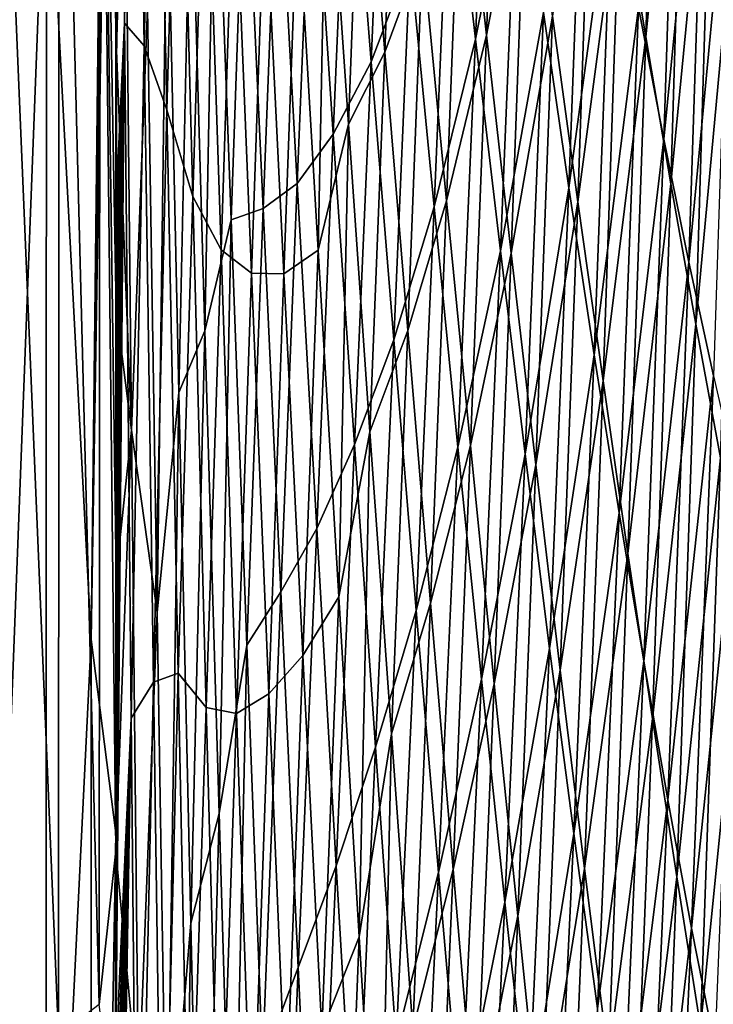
# Model space of a CAD drawing. Header units: metres. Extents: x -150 to 146, y -127 to 82.
# Tile 281 of 382: x 144.282 to 144.986, y -4.876 to -3.877. Entities that reach past the tile are written whole.
import ezdxf

# ---------------------------------------------------------------- set-up
doc = ezdxf.new("R2010")
doc.units = ezdxf.units.M
doc.layers.add('solid_ELLA_AP_WANNE_SW0001', color=7, linetype='CONTINUOUS')

msp = doc.modelspace()

# ---------------------------------------------------------------- linework, layer by layer
at = {"layer": 'solid_ELLA_AP_WANNE_SW0001'}
for points in [[(144.309189, -3.648458, 22.313354), (144.35466, -4.505676, 22.033285), (144.3741, -2.778529, 22.314871)], [(144.35466, -4.505676, 22.033285), (144.375076, -2.828725, 22.286909), (144.3741, -2.778529, 22.314871)], [(144.35466, -4.505676, 22.033285), (144.376282, -2.876045, 22.254101), (144.375076, -2.828725, 22.286909)], [(144.35466, -4.505676, 22.033285), (144.377884, -2.91894, 22.21343), (144.376282, -2.876045, 22.254101)], [(144.35466, -4.505676, 22.033285), (144.379425, -2.961399, 22.173845), (144.377884, -2.91894, 22.21343)], [(144.35466, -4.505676, 22.033285), (144.379654, -4.702425, 21.835169), (144.379425, -2.961399, 22.173845)], [(144.379654, -4.702425, 21.835169), (144.380432, -3.005982, 22.145023), (144.379425, -2.961399, 22.173845)], [(144.379654, -4.702425, 21.835169), (144.381134, -3.05292, 22.12281), (144.380432, -3.005982, 22.145023)], [(144.379654, -4.702425, 21.835169), (144.380325, -3.46871, 22.071159), (144.381134, -3.05292, 22.12281)], [(144.381363, -3.169884, 22.099068), (144.380188, -3.841625, 22.005842), (144.380219, -3.924134, 21.989023)], [(144.381363, -3.169884, 22.099068), (144.380219, -3.924134, 21.989023), (144.380234, -3.966455, 21.980259)], [(144.381363, -3.169884, 22.099068), (144.380234, -3.966455, 21.980259), (144.380249, -4.009488, 21.971256)], [(144.381363, -3.169884, 22.099068), (144.380249, -4.009488, 21.971256), (144.380264, -4.053292, 21.962149)], [(144.38826, -3.880671, 21.818373), (144.381363, -3.169884, 22.099068), (144.380264, -4.053292, 21.962149)], [(144.398575, -3.252558, 21.710976), (144.381363, -3.169884, 22.099068), (144.38826, -3.880671, 21.818373)], [(144.408157, -3.903805, 21.371004), (144.398575, -3.252558, 21.710976), (144.38826, -3.880671, 21.818373)], [(144.419388, -3.391386, 21.231028), (144.398575, -3.252558, 21.710976), (144.408157, -3.903805, 21.371004)], [(144.322037, -3.291622, -78.803589), (144.363739, -3.270529, -78.679604), (144.362732, -4.87609, -78.334106)], [(144.379517, -4.720098, -78.246262), (144.362732, -4.87609, -78.334106), (144.363739, -3.270529, -78.679604)], [(144.379745, -4.441045, -78.314087), (144.379517, -4.720098, -78.246262), (144.363739, -3.270529, -78.679604)], [(144.379944, -4.170661, -78.376305), (144.379745, -4.441045, -78.314087), (144.363739, -3.270529, -78.679604)], [(144.380142, -3.908496, -78.432961), (144.379944, -4.170661, -78.376305), (144.363739, -3.270529, -78.679604)], [(144.380356, -3.653604, -78.483803), (144.380142, -3.908496, -78.432961), (144.363739, -3.270529, -78.679604)], [(144.254379, -3.311716, -78.921844), (144.322037, -3.291622, -78.803589), (144.321274, -4.907602, -78.45594)], [(144.321274, -4.907602, -78.45594), (144.322037, -3.291622, -78.803589), (144.362732, -4.87609, -78.334106)], [(144.25386, -4.937653, -78.572205), (144.254379, -3.311716, -78.921844), (144.321274, -4.907602, -78.45594)], [(144.933258, -3.348743, 9.47492), (144.890976, -3.739051, 10.418033), (144.917007, -3.89461, 9.678756)], [(144.959564, -3.478016, 8.726991), (144.933258, -3.348743, 9.47492), (144.917007, -3.89461, 9.678756)], [(144.431091, -3.968633, 20.846054), (144.419388, -3.391386, 21.231028), (144.408157, -3.903805, 21.371004)], [(144.443665, -3.532178, 20.671137), (144.419388, -3.391386, 21.231028), (144.431091, -3.968633, 20.846054)], [(144.953415, -3.446367, -65.294395), (144.93541, -3.998451, -65.488281), (144.909637, -3.864802, -66.245094)], [(144.953415, -3.446367, -65.294395), (144.979431, -3.554253, -64.533279), (144.93541, -3.998451, -65.488281)], [(144.379654, -4.702425, 21.835169), (144.380249, -3.538327, 22.060686), (144.380325, -3.46871, 22.071159)], [(144.770264, -3.479909, 13.4766), (144.730026, -3.666227, 14.339514), (144.755417, -3.892871, 13.657111)], [(144.796509, -3.679528, 12.776142), (144.770264, -3.479909, 13.4766), (144.755417, -3.892871, 13.657111)], [(144.959564, -3.478016, 8.726991), (144.917007, -3.89461, 9.678756), (144.942688, -4.043731, 8.932412)], [(144.985504, -3.601411, 7.973271), (144.959564, -3.478016, 8.726991), (144.942688, -4.043731, 8.932412)], [(144.760895, -3.489572, -70.104034), (144.744446, -3.897, -70.294861), (144.71907, -3.674513, -70.989059)], [(144.760895, -3.489572, -70.104034), (144.787231, -3.68346, -69.391815), (144.744446, -3.897, -70.294861)], [(144.457535, -4.056465, 20.236231), (144.443665, -3.532178, 20.671137), (144.431091, -3.968633, 20.846054)], [(144.470444, -3.634294, 20.062279), (144.443665, -3.532178, 20.671137), (144.457535, -4.056465, 20.236231)], [(144.379654, -4.702425, 21.835169), (144.380188, -3.610356, 22.049145), (144.380249, -3.538327, 22.060686)], [(144.666138, -3.547411, 15.828402), (144.629074, -3.622377, 16.619078), (144.65239, -3.910103, 15.992766)], [(144.690659, -3.806746, 15.178277), (144.666138, -3.547411, 15.828402), (144.65239, -3.910103, 15.992766)], [(144.979431, -3.554253, -64.533279), (144.960785, -4.123107, -64.725975), (144.93541, -3.998451, -65.488281)], [(144.979431, -3.554253, -64.533279), (145.00499, -3.654026, -63.768188), (144.960785, -4.123107, -64.725975)], [(144.653885, -3.556393, -72.509766), (144.638504, -3.919738, -72.689583), (144.61554, -3.630228, -73.323311)], [(144.653885, -3.556393, -72.509766), (144.678207, -3.815317, -71.850372), (144.638504, -3.919738, -72.689583)], [(144.85701, -3.572115, -67.738998), (144.839218, -4.047719, -67.937508), (144.813354, -3.869702, -68.669434)], [(144.85701, -3.572115, -67.738998), (144.883499, -3.722552, -66.995598), (144.839218, -4.047719, -67.937508)], [(144.864639, -3.577445, 11.149858), (144.822525, -3.873637, 12.066268), (144.848297, -4.061806, 11.347376)], [(144.890976, -3.739051, 10.418033), (144.864639, -3.577445, 11.149858), (144.848297, -4.061806, 11.347376)], [(144.985504, -3.601411, 7.973271), (144.942688, -4.043731, 8.932412), (144.968018, -4.186097, 8.179498)], [(145.011032, -3.718684, 7.214281), (144.985504, -3.601411, 7.973271), (144.968018, -4.186097, 8.179498)], [(144.379654, -4.702425, 21.835169), (144.380142, -3.684868, 22.036261), (144.380188, -3.610356, 22.049145)], [(144.388229, -3.609577, -78.317215), (144.380142, -3.908496, -78.432961), (144.380356, -3.653604, -78.483803)], [(144.388229, -3.609577, -78.317215), (144.395386, -4.293481, -77.99231), (144.380142, -3.908496, -78.432961)], [(144.411789, -3.865473, -77.729607), (144.395386, -4.293481, -77.99231), (144.388229, -3.609577, -78.317215)], [(144.629074, -3.622377, 16.619078), (144.59343, -3.665414, 17.382225), (144.615433, -3.983053, 16.78219)], [(144.65239, -3.910103, 15.992766), (144.629074, -3.622377, 16.619078), (144.615433, -3.983053, 16.78219)], [(144.486298, -4.110554, 19.582611), (144.470444, -3.634294, 20.062279), (144.457535, -4.056465, 20.236231)], [(144.499435, -3.701361, 19.412567), (144.470444, -3.634294, 20.062279), (144.486298, -4.110554, 19.582611)], [(144.61554, -3.630228, -73.323311), (144.600143, -3.9931, -73.507103), (144.57869, -3.670937, -74.112282)], [(144.61554, -3.630228, -73.323311), (144.638504, -3.919738, -72.689583), (144.600143, -3.9931, -73.507103)], [(144.480392, -3.641744, -76.267822), (144.469955, -4.192801, -76.326172), (144.455536, -3.695166, -76.799629)], [(144.480392, -3.641744, -76.267822), (144.49649, -4.080306, -75.769112), (144.469955, -4.192801, -76.326172)], [(144.510803, -3.672444, -75.592194), (144.49649, -4.080306, -75.769112), (144.480392, -3.641744, -76.267822)], [(144.239059, -5.469441, 22.05323), (144.308472, -5.442305, 21.943602), (144.309189, -3.648458, 22.313354)], [(144.239548, -3.6666, 22.424685), (144.239059, -5.469441, 22.05323), (144.309189, -3.648458, 22.313354)], [(144.309189, -3.648458, 22.313354), (144.308472, -5.442305, 21.943602), (144.35466, -4.505676, 22.033285)], [(145.00499, -3.654026, -63.768188), (144.985718, -4.238505, -63.959019), (144.960785, -4.123107, -64.725975)], [(144.510803, -3.672444, -75.592194), (144.528824, -4.068632, -75.054131), (144.49649, -4.080306, -75.769112)], [(144.543793, -3.685873, -74.867332), (144.528824, -4.068632, -75.054131), (144.510803, -3.672444, -75.592194)], [(144.57869, -3.670937, -74.112282), (144.563599, -4.043266, -74.293945), (144.543793, -3.685873, -74.867332)], [(144.57869, -3.670937, -74.112282), (144.600143, -3.9931, -73.507103), (144.563599, -4.043266, -74.293945)], [(144.59343, -3.665414, 17.382225), (144.563644, -3.75333, 17.999865), (144.584702, -4.110825, 17.410809)], [(144.615433, -3.983053, 16.78219), (144.59343, -3.665414, 17.382225), (144.584702, -4.110825, 17.410809)], [(144.71907, -3.674513, -70.989059), (144.702423, -4.067043, -71.177513), (144.678207, -3.815317, -71.850372)], [(144.730026, -3.666227, 14.339514), (144.690659, -3.806746, 15.178277), (144.715027, -4.06079, 14.516356)], [(144.71907, -3.674513, -70.989059), (144.744446, -3.897, -70.294861), (144.702423, -4.067043, -71.177513)], [(144.755417, -3.892871, 13.657111), (144.730026, -3.666227, 14.339514), (144.715027, -4.06079, 14.516356)], [(144.379654, -4.702425, 21.835169), (144.380142, -3.761979, 22.021833), (144.380142, -3.684868, 22.036261)], [(144.787231, -3.68346, -69.391815), (144.769669, -4.111688, -69.589127), (144.744446, -3.897, -70.294861)], [(144.796509, -3.679528, 12.776142), (144.755417, -3.892871, 13.657111), (144.780624, -4.11383, 12.964147)], [(144.787231, -3.68346, -69.391815), (144.813354, -3.869702, -68.669434), (144.769669, -4.111688, -69.589127)], [(144.822525, -3.873637, 12.066268), (144.796509, -3.679528, 12.776142), (144.780624, -4.11383, 12.964147)], [(144.455536, -3.695166, -76.799629), (144.443527, -4.255412, -76.904366), (144.431473, -3.709336, -77.329369)], [(144.455536, -3.695166, -76.799629), (144.469955, -4.192801, -76.326172), (144.443527, -4.255412, -76.904366)], [(144.543793, -3.685873, -74.867332), (144.563599, -4.043266, -74.293945), (144.528824, -4.068632, -75.054131)], [(144.517151, -4.134202, 18.892691), (144.499435, -3.701361, 19.412567), (144.486298, -4.110554, 19.582611)], [(144.530609, -3.741402, 18.722412), (144.499435, -3.701361, 19.412567), (144.517151, -4.134202, 18.892691)], [(144.431473, -3.709336, -77.329369), (144.42157, -4.478557, -77.339859), (144.411789, -3.865473, -77.729607)], [(144.431473, -3.709336, -77.329369), (144.443527, -4.255412, -76.904366), (144.42157, -4.478557, -77.339859)], [(144.883499, -3.722552, -66.995598), (144.864807, -4.217048, -67.196838), (144.839218, -4.047719, -67.937508)], [(144.883499, -3.722552, -66.995598), (144.909637, -3.864802, -66.245094), (144.864807, -4.217048, -67.196838)], [(145.011032, -3.718684, 7.214281), (144.968018, -4.186097, 8.179498), (144.992966, -4.321435, 7.42058)], [(144.550049, -4.134779, 18.166246), (144.530609, -3.741402, 18.722412), (144.517151, -4.134202, 18.892691)], [(144.563644, -3.75333, 17.999865), (144.530609, -3.741402, 18.722412), (144.550049, -4.134779, 18.166246)], [(144.890976, -3.739051, 10.418033), (144.848297, -4.061806, 11.347376), (144.87381, -4.243602, 10.619864)], [(144.917007, -3.89461, 9.678756), (144.890976, -3.739051, 10.418033), (144.87381, -4.243602, 10.619864)], [(144.584702, -4.110825, 17.410809), (144.563644, -3.75333, 17.999865), (144.550049, -4.134779, 18.166246)], [(144.379654, -4.702425, 21.835169), (144.380188, -3.841625, 22.005842), (144.380142, -3.761979, 22.021833)], [(144.690659, -3.806746, 15.178277), (144.65239, -3.910103, 15.992766), (144.675598, -4.192477, 15.353685)], [(144.715027, -4.06079, 14.516356), (144.690659, -3.806746, 15.178277), (144.675598, -4.192477, 15.353685)], [(144.678207, -3.815317, -71.850372), (144.661377, -4.202031, -72.041138), (144.638504, -3.919738, -72.689583)], [(144.678207, -3.815317, -71.850372), (144.702423, -4.067043, -71.177513), (144.661377, -4.202031, -72.041138)], [(144.379654, -4.702425, 21.835169), (144.380219, -3.924134, 21.989023), (144.380188, -3.841625, 22.005842)], [(144.909637, -3.864802, -66.245094), (144.890076, -4.377237, -66.448273), (144.864807, -4.217048, -67.196838)], [(144.909637, -3.864802, -66.245094), (144.93541, -3.998451, -65.488281), (144.890076, -4.377237, -66.448273)], [(144.411789, -3.865473, -77.729607), (144.42157, -4.478557, -77.339859), (144.395386, -4.293481, -77.99231)], [(144.813354, -3.869702, -68.669434), (144.794678, -4.317922, -68.872398), (144.769669, -4.111688, -69.589127)], [(144.822525, -3.873637, 12.066268), (144.780624, -4.11383, 12.964147), (144.805634, -4.32864, 12.261006)], [(144.813354, -3.869702, -68.669434), (144.839218, -4.047719, -67.937508), (144.794678, -4.317922, -68.872398)], [(144.848297, -4.061806, 11.347376), (144.822525, -3.873637, 12.066268), (144.805634, -4.32864, 12.261006)], [(144.38826, -3.880671, 21.818373), (144.379623, -4.873712, 21.795109), (144.379623, -4.932838, 21.781082)], [(144.395081, -4.585497, 21.509785), (144.38826, -3.880671, 21.818373), (144.379623, -4.932838, 21.781082)], [(144.38826, -3.880671, 21.818373), (144.379639, -4.815607, 21.808811), (144.379623, -4.873712, 21.795109)], [(144.38826, -3.880671, 21.818373), (144.379639, -4.758537, 21.822212), (144.379639, -4.815607, 21.808811)], [(144.38826, -3.880671, 21.818373), (144.379654, -4.702425, 21.835169), (144.379639, -4.758537, 21.822212)], [(144.38826, -3.880671, 21.818373), (144.379669, -4.647204, 21.847538), (144.379654, -4.702425, 21.835169)], [(144.38826, -3.880671, 21.818373), (144.3797, -4.592813, 21.859182), (144.379669, -4.647204, 21.847538)], [(144.38826, -3.880671, 21.818373), (144.379761, -4.539296, 21.870022), (144.3797, -4.592813, 21.859182)], [(144.38826, -3.880671, 21.818373), (144.379822, -4.486688, 21.880217), (144.379761, -4.539296, 21.870022)], [(144.38826, -3.880671, 21.818373), (144.379898, -4.434988, 21.889971), (144.379822, -4.486688, 21.880217)], [(144.38826, -3.880671, 21.818373), (144.379974, -4.384188, 21.899477), (144.379898, -4.434988, 21.889971)], [(144.38826, -3.880671, 21.818373), (144.380035, -4.334274, 21.90889), (144.379974, -4.384188, 21.899477)], [(144.38826, -3.880671, 21.818373), (144.380096, -4.285249, 21.917967), (144.380035, -4.334274, 21.90889)], [(144.38826, -3.880671, 21.818373), (144.380157, -4.237113, 21.926762), (144.380096, -4.285249, 21.917967)], [(144.38826, -3.880671, 21.818373), (144.380203, -4.189857, 21.935438), (144.380157, -4.237113, 21.926762)], [(144.38826, -3.880671, 21.818373), (144.380249, -4.143466, 21.94416), (144.380203, -4.189857, 21.935438)], [(144.38826, -3.880671, 21.818373), (144.380264, -4.097933, 21.95307), (144.380249, -4.143466, 21.94416)], [(144.38826, -3.880671, 21.818373), (144.380264, -4.053292, 21.962149), (144.380264, -4.097933, 21.95307)], [(144.408157, -3.903805, 21.371004), (144.38826, -3.880671, 21.818373), (144.395081, -4.585497, 21.509785)], [(144.755417, -3.892871, 13.657111), (144.715027, -4.06079, 14.516356), (144.739258, -4.309034, 13.842879)], [(144.780624, -4.11383, 12.964147), (144.755417, -3.892871, 13.657111), (144.739258, -4.309034, 13.842879)], [(144.917007, -3.89461, 9.678756), (144.87381, -4.243602, 10.619864), (144.899033, -4.418593, 9.884131)], [(144.942688, -4.043731, 8.932412), (144.917007, -3.89461, 9.678756), (144.899033, -4.418593, 9.884131)], [(144.417633, -4.549045, 21.005127), (144.408157, -3.903805, 21.371004), (144.395081, -4.585497, 21.509785)], [(144.431091, -3.968633, 20.846054), (144.408157, -3.903805, 21.371004), (144.417633, -4.549045, 21.005127)], [(144.744446, -3.897, -70.294861), (144.726517, -4.310888, -70.49176), (144.702423, -4.067043, -71.177513)], [(144.744446, -3.897, -70.294861), (144.769669, -4.111688, -69.589127), (144.726517, -4.310888, -70.49176)], [(144.395386, -4.293481, -77.99231), (144.379944, -4.170661, -78.376305), (144.380142, -3.908496, -78.432961)], [(144.65239, -3.910103, 15.992766), (144.615433, -3.983053, 16.78219), (144.637314, -4.295286, 16.168383)], [(144.675598, -4.192477, 15.353685), (144.65239, -3.910103, 15.992766), (144.637314, -4.295286, 16.168383)], [(144.379654, -4.702425, 21.835169), (144.380234, -3.966455, 21.980259), (144.380219, -3.924134, 21.989023)], [(144.638504, -3.919738, -72.689583), (144.621521, -4.308039, -72.88604), (144.600143, -3.9931, -73.507103)], [(144.638504, -3.919738, -72.689583), (144.661377, -4.202031, -72.041138), (144.621521, -4.308039, -72.88604)], [(144.379654, -4.702425, 21.835169), (144.380249, -4.009488, 21.971256), (144.380234, -3.966455, 21.980259)], [(144.442673, -4.540081, 20.438477), (144.431091, -3.968633, 20.846054), (144.417633, -4.549045, 21.005127)], [(144.457535, -4.056465, 20.236231), (144.431091, -3.968633, 20.846054), (144.442673, -4.540081, 20.438477)], [(144.615433, -3.983053, 16.78219), (144.584702, -4.110825, 17.410809), (144.605637, -4.462433, 16.806217)], [(144.637314, -4.295286, 16.168383), (144.615433, -3.983053, 16.78219), (144.605637, -4.462433, 16.806217)], [(144.600143, -3.9931, -73.507103), (144.583328, -4.39342, -73.70343), (144.563599, -4.043266, -74.293945)], [(144.600143, -3.9931, -73.507103), (144.621521, -4.308039, -72.88604), (144.583328, -4.39342, -73.70343)], [(144.93541, -3.998451, -65.488281), (144.914993, -4.527838, -65.69265), (144.890076, -4.377237, -66.448273)], [(144.93541, -3.998451, -65.488281), (144.960785, -4.123107, -64.725975), (144.914993, -4.527838, -65.69265)], [(144.379654, -4.702425, 21.835169), (144.380264, -4.053292, 21.962149), (144.380249, -4.009488, 21.971256)], [(144.563599, -4.043266, -74.293945), (144.546783, -4.45755, -74.497543), (144.528824, -4.068632, -75.054131)], [(144.563599, -4.043266, -74.293945), (144.583328, -4.39342, -73.70343), (144.546783, -4.45755, -74.497543)], [(144.942688, -4.043731, 8.932412), (144.899033, -4.418593, 9.884131), (144.92392, -4.586357, 9.140592)], [(144.968018, -4.186097, 8.179498), (144.942688, -4.043731, 8.932412), (144.92392, -4.586357, 9.140592)], [(144.380264, -4.053292, 21.962149), (144.379654, -4.702425, 21.835169), (144.380249, -4.143466, 21.94416)], [(144.380249, -4.143466, 21.94416), (144.380264, -4.097933, 21.95307), (144.380264, -4.053292, 21.962149)], [(144.839218, -4.047719, -67.937508), (144.819458, -4.515092, -68.145325), (144.794678, -4.317922, -68.872398)], [(144.839218, -4.047719, -67.937508), (144.864807, -4.217048, -67.196838), (144.819458, -4.515092, -68.145325)], [(144.471283, -4.574839, 19.780527), (144.457535, -4.056465, 20.236231), (144.442673, -4.540081, 20.438477)], [(144.486298, -4.110554, 19.582611), (144.457535, -4.056465, 20.236231), (144.471283, -4.574839, 19.780527)], [(144.715027, -4.06079, 14.516356), (144.675598, -4.192477, 15.353685), (144.698654, -4.468969, 14.702087)], [(144.739258, -4.309034, 13.842879), (144.715027, -4.06079, 14.516356), (144.698654, -4.468969, 14.702087)], [(144.848297, -4.061806, 11.347376), (144.805634, -4.32864, 12.261006), (144.830414, -4.53684, 11.54811)], [(144.87381, -4.243602, 10.619864), (144.848297, -4.061806, 11.347376), (144.830414, -4.53684, 11.54811)], [(144.528824, -4.068632, -75.054131), (144.512527, -4.511553, -75.250351), (144.49649, -4.080306, -75.769112)], [(144.528824, -4.068632, -75.054131), (144.546783, -4.45755, -74.497543), (144.512527, -4.511553, -75.250351)], [(144.702423, -4.067043, -71.177513), (144.684143, -4.476388, -71.378448), (144.661377, -4.202031, -72.041138)], [(144.702423, -4.067043, -71.177513), (144.726517, -4.310888, -70.49176), (144.684143, -4.476388, -71.378448)], [(144.49649, -4.080306, -75.769112), (144.484299, -4.682431, -75.829872), (144.469955, -4.192801, -76.326172)], [(144.49649, -4.080306, -75.769112), (144.512527, -4.511553, -75.250351), (144.484299, -4.682431, -75.829872)], [(144.502045, -4.580845, 19.083719), (144.486298, -4.110554, 19.582611), (144.471283, -4.574839, 19.780527)], [(144.517151, -4.134202, 18.892691), (144.486298, -4.110554, 19.582611), (144.502045, -4.580845, 19.083719)], [(144.584702, -4.110825, 17.410809), (144.550049, -4.134779, 18.166246), (144.569382, -4.522214, 17.59339)], [(144.605637, -4.462433, 16.806217), (144.584702, -4.110825, 17.410809), (144.569382, -4.522214, 17.59339)], [(144.769669, -4.111688, -69.589127), (144.750443, -4.546164, -69.793678), (144.726517, -4.310888, -70.49176)], [(144.780624, -4.11383, 12.964147), (144.739258, -4.309034, 13.842879), (144.763306, -4.550977, 13.158122)], [(144.769669, -4.111688, -69.589127), (144.794678, -4.317922, -68.872398), (144.750443, -4.546164, -69.793678)], [(144.805634, -4.32864, 12.261006), (144.780624, -4.11383, 12.964147), (144.763306, -4.550977, 13.158122)], [(144.960785, -4.123107, -64.725975), (144.939514, -4.668427, -64.930824), (144.914993, -4.527838, -65.69265)], [(144.960785, -4.123107, -64.725975), (144.985718, -4.238505, -63.959019), (144.939514, -4.668427, -64.930824)], [(144.53476, -4.561067, 18.35494), (144.517151, -4.134202, 18.892691), (144.502045, -4.580845, 19.083719)], [(144.550049, -4.134779, 18.166246), (144.517151, -4.134202, 18.892691), (144.53476, -4.561067, 18.35494)], [(144.379654, -4.702425, 21.835169), (144.380203, -4.189857, 21.935438), (144.380249, -4.143466, 21.94416)], [(144.569382, -4.522214, 17.59339), (144.550049, -4.134779, 18.166246), (144.53476, -4.561067, 18.35494)], [(144.395386, -4.293481, -77.99231), (144.379745, -4.441045, -78.314087), (144.379944, -4.170661, -78.376305)], [(144.379654, -4.702425, 21.835169), (144.380157, -4.237113, 21.926762), (144.380203, -4.189857, 21.935438)], [(144.469955, -4.192801, -76.326172), (144.45549, -4.793463, -76.455017), (144.443527, -4.255412, -76.904366)], [(144.469955, -4.192801, -76.326172), (144.484299, -4.682431, -75.829872), (144.45549, -4.793463, -76.455017)], [(144.675598, -4.192477, 15.353685), (144.637314, -4.295286, 16.168383), (144.659088, -4.601563, 15.541073)], [(144.698654, -4.468969, 14.702087), (144.675598, -4.192477, 15.353685), (144.659088, -4.601563, 15.541073)], [(144.968018, -4.186097, 8.179498), (144.92392, -4.586357, 9.140592), (144.948471, -4.746553, 8.389783)], [(144.992966, -4.321435, 7.42058), (144.968018, -4.186097, 8.179498), (144.948471, -4.746553, 8.389783)], [(144.661377, -4.202031, -72.041138), (144.642807, -4.615001, -72.249443), (144.621521, -4.308039, -72.88604)], [(144.661377, -4.202031, -72.041138), (144.684143, -4.476388, -71.378448), (144.642807, -4.615001, -72.249443)], [(144.864807, -4.217048, -67.196838), (144.843964, -4.702705, -67.408737), (144.819458, -4.515092, -68.145325)], [(144.864807, -4.217048, -67.196838), (144.890076, -4.377237, -66.448273), (144.843964, -4.702705, -67.408737)], [(144.379654, -4.702425, 21.835169), (144.380096, -4.285249, 21.917967), (144.380157, -4.237113, 21.926762)], [(144.87381, -4.243602, 10.619864), (144.830414, -4.53684, 11.54811), (144.854935, -4.737971, 10.825879)], [(144.899033, -4.418593, 9.884131), (144.87381, -4.243602, 10.619864), (144.854935, -4.737971, 10.825879)], [(144.985718, -4.238505, -63.959019), (144.963623, -4.798711, -64.163704), (144.939514, -4.668427, -64.930824)], [(144.985718, -4.238505, -63.959019), (145.010193, -4.344435, -63.188305), (144.963623, -4.798711, -64.163704)], [(144.443527, -4.255412, -76.904366), (144.431244, -5.082864, -76.922684), (144.42157, -4.478557, -77.339859)], [(144.443527, -4.255412, -76.904366), (144.45549, -4.793463, -76.455017), (144.431244, -5.082864, -76.922684)], [(144.395386, -4.293481, -77.99231), (144.379517, -4.720098, -78.246262), (144.379745, -4.441045, -78.314087)], [(144.395386, -4.293481, -77.99231), (144.402481, -4.968948, -77.637039), (144.379517, -4.720098, -78.246262)], [(144.379654, -4.702425, 21.835169), (144.380035, -4.334274, 21.90889), (144.380096, -4.285249, 21.917967)], [(144.42157, -4.478557, -77.339859), (144.402481, -4.968948, -77.637039), (144.395386, -4.293481, -77.99231)], [(144.637314, -4.295286, 16.168383), (144.605637, -4.462433, 16.806217), (144.626465, -4.80754, 16.186405)], [(144.659088, -4.601563, 15.541073), (144.637314, -4.295286, 16.168383), (144.626465, -4.80754, 16.186405)], [(144.621521, -4.308039, -72.88604), (144.602966, -4.735554, -73.096138), (144.583328, -4.39342, -73.70343)], [(144.621521, -4.308039, -72.88604), (144.642807, -4.615001, -72.249443), (144.602966, -4.735554, -73.096138)], [(144.726517, -4.310888, -70.49176), (144.706787, -4.742099, -70.702095), (144.684143, -4.476388, -71.378448)], [(144.739258, -4.309034, 13.842879), (144.698654, -4.468969, 14.702087), (144.721573, -4.73905, 14.03823)], [(144.726517, -4.310888, -70.49176), (144.750443, -4.546164, -69.793678), (144.706787, -4.742099, -70.702095)], [(144.763306, -4.550977, 13.158122), (144.739258, -4.309034, 13.842879), (144.721573, -4.73905, 14.03823)], [(144.794678, -4.317922, -68.872398), (144.77417, -4.772187, -69.083847), (144.750443, -4.546164, -69.793678)], [(144.794678, -4.317922, -68.872398), (144.819458, -4.515092, -68.145325), (144.77417, -4.772187, -69.083847)], [(144.992966, -4.321435, 7.42058), (144.948471, -4.746553, 8.389783), (144.972656, -4.898882, 7.632309)], [(145.017502, -4.449473, 6.656228), (144.992966, -4.321435, 7.42058), (144.972656, -4.898882, 7.632309)], [(144.379654, -4.702425, 21.835169), (144.379974, -4.384188, 21.899477), (144.380035, -4.334274, 21.90889)], [(144.805634, -4.32864, 12.261006), (144.763306, -4.550977, 13.158122), (144.787155, -4.786131, 12.462496)], [(144.830414, -4.53684, 11.54811), (144.805634, -4.32864, 12.261006), (144.787155, -4.786131, 12.462496)], [(145.010193, -4.344435, -63.188305), (144.987289, -4.918455, -63.392208), (144.963623, -4.798711, -64.163704)], [(144.379654, -4.702425, 21.835169), (144.379898, -4.434988, 21.889971), (144.379974, -4.384188, 21.899477)], [(144.890076, -4.377237, -66.448273), (144.868164, -4.88028, -66.663513), (144.843964, -4.702705, -67.408737)], [(144.890076, -4.377237, -66.448273), (144.914993, -4.527838, -65.69265), (144.868164, -4.88028, -66.663513)], [(144.583328, -4.39342, -73.70343), (144.564636, -4.838388, -73.922806), (144.546783, -4.45755, -74.497543)], [(144.583328, -4.39342, -73.70343), (144.602966, -4.735554, -73.096138), (144.564636, -4.838388, -73.922806)], [(144.899033, -4.418593, 9.884131), (144.854935, -4.737971, 10.825879), (144.879181, -4.931574, 10.094734)], [(144.92392, -4.586357, 9.140592), (144.899033, -4.418593, 9.884131), (144.879181, -4.931574, 10.094734)], [(144.379654, -4.702425, 21.835169), (144.379822, -4.486688, 21.880217), (144.379898, -4.434988, 21.889971)], [(145.017502, -4.449473, 6.656228), (144.972656, -4.898882, 7.632309), (144.99646, -5.043046, 6.868776)], [(144.546783, -4.45755, -74.497543), (144.528458, -4.934641, -74.711945), (144.512527, -4.511553, -75.250351)], [(144.546783, -4.45755, -74.497543), (144.564636, -4.838388, -73.922806), (144.528458, -4.934641, -74.711945)], [(144.605637, -4.462433, 16.806217), (144.569382, -4.522214, 17.59339), (144.588608, -4.903065, 17.004114)], [(144.626465, -4.80754, 16.186405), (144.605637, -4.462433, 16.806217), (144.588608, -4.903065, 17.004114)], [(144.698654, -4.468969, 14.702087), (144.659088, -4.601563, 15.541073), (144.68071, -4.901333, 14.900533)], [(144.721573, -4.73905, 14.03823), (144.698654, -4.468969, 14.702087), (144.68071, -4.901333, 14.900533)], [(144.42157, -4.478557, -77.339859), (144.431244, -5.082864, -76.922684), (144.402481, -4.968948, -77.637039)], [(144.684143, -4.476388, -71.378448), (144.663971, -4.913243, -71.597786), (144.642807, -4.615001, -72.249443)], [(144.684143, -4.476388, -71.378448), (144.706787, -4.742099, -70.702095), (144.663971, -4.913243, -71.597786)], [(144.379654, -4.702425, 21.835169), (144.379761, -4.539296, 21.870022), (144.379822, -4.486688, 21.880217)], [(144.308472, -5.442305, 21.943602), (144.353806, -6.22647, 21.608894), (144.35466, -4.505676, 22.033285)], [(144.35466, -4.505676, 22.033285), (144.353806, -6.22647, 21.608894), (144.379654, -4.702425, 21.835169)], [(144.512527, -4.511553, -75.250351), (144.498535, -5.163068, -75.311111), (144.484299, -4.682431, -75.829872)], [(144.512527, -4.511553, -75.250351), (144.528458, -4.934641, -74.711945), (144.498535, -5.163068, -75.311111)], [(144.569382, -4.522214, 17.59339), (144.53476, -4.561067, 18.35494), (144.552246, -4.981263, 17.799479)], [(144.588608, -4.903065, 17.004114), (144.569382, -4.522214, 17.59339), (144.552246, -4.981263, 17.799479)], [(144.819458, -4.515092, -68.145325), (144.797668, -4.988324, -68.36293), (144.77417, -4.772187, -69.083847)], [(144.819458, -4.515092, -68.145325), (144.843964, -4.702705, -67.408737), (144.797668, -4.988324, -68.36293)], [(144.914993, -4.527838, -65.69265), (144.892029, -5.04734, -65.910522), (144.868164, -4.88028, -66.663513)], [(144.914993, -4.527838, -65.69265), (144.939514, -4.668427, -64.930824), (144.892029, -5.04734, -65.910522)], [(144.379654, -4.702425, 21.835169), (144.3797, -4.592813, 21.859182), (144.379761, -4.539296, 21.870022)], [(144.442673, -4.540081, 20.438477), (144.417633, -4.549045, 21.005127), (144.427002, -5.187254, 20.613646)], [(144.454147, -5.104852, 20.008541), (144.442673, -4.540081, 20.438477), (144.427002, -5.187254, 20.613646)], [(144.471283, -4.574839, 19.780527), (144.442673, -4.540081, 20.438477), (144.454147, -5.104852, 20.008541)], [(144.830414, -4.53684, 11.54811), (144.787155, -4.786131, 12.462496), (144.810776, -5.014014, 11.756435)], [(144.854935, -4.737971, 10.825879), (144.830414, -4.53684, 11.54811), (144.810776, -5.014014, 11.756435)], [(144.417633, -4.549045, 21.005127), (144.395081, -4.585497, 21.509785), (144.401825, -5.283352, 21.173635)], [(144.427002, -5.187254, 20.613646), (144.417633, -4.549045, 21.005127), (144.401825, -5.283352, 21.173635)], [(144.750443, -4.546164, -69.793678), (144.729248, -4.998453, -70.01265), (144.706787, -4.742099, -70.702095)], [(144.763306, -4.550977, 13.158122), (144.721573, -4.73905, 14.03823), (144.744324, -5.002195, 13.362412)], [(144.750443, -4.546164, -69.793678), (144.77417, -4.772187, -69.083847), (144.729248, -4.998453, -70.01265)], [(144.787155, -4.786131, 12.462496), (144.763306, -4.550977, 13.158122), (144.744324, -5.002195, 13.362412)], [(144.53476, -4.561067, 18.35494), (144.502045, -4.580845, 19.083719), (144.517685, -5.044414, 18.565775)], [(144.552246, -4.981263, 17.799479), (144.53476, -4.561067, 18.35494), (144.517685, -5.044414, 18.565775)], [(144.484909, -5.086486, 19.304234), (144.471283, -4.574839, 19.780527), (144.454147, -5.104852, 20.008541)], [(144.502045, -4.580845, 19.083719), (144.471283, -4.574839, 19.780527), (144.484909, -5.086486, 19.304234)], [(144.517685, -5.044414, 18.565775), (144.502045, -4.580845, 19.083719), (144.484909, -5.086486, 19.304234)], [(144.401825, -5.283352, 21.173635), (144.395081, -4.585497, 21.509785), (144.37912, -5.541622, 21.635752)], [(144.395081, -4.585497, 21.509785), (144.379227, -5.445117, 21.659529), (144.37912, -5.541622, 21.635752)], [(144.395081, -4.585497, 21.509785), (144.379303, -5.37699, 21.675583), (144.379227, -5.445117, 21.659529)], [(144.395081, -4.585497, 21.509785), (144.379395, -5.310012, 21.691055), (144.379303, -5.37699, 21.675583)], [(144.395081, -4.585497, 21.509785), (144.379486, -5.24421, 21.706232), (144.379395, -5.310012, 21.691055)], [(144.395081, -4.585497, 21.509785), (144.379547, -5.179594, 21.721392), (144.379486, -5.24421, 21.706232)], [(144.395081, -4.585497, 21.509785), (144.379578, -5.116201, 21.736616), (144.379547, -5.179594, 21.721392)], [(144.395081, -4.585497, 21.509785), (144.379593, -5.054004, 21.75172), (144.379578, -5.116201, 21.736616)], [(144.395081, -4.585497, 21.509785), (144.379608, -4.99291, 21.766582), (144.379593, -5.054004, 21.75172)], [(144.395081, -4.585497, 21.509785), (144.379623, -4.932838, 21.781082), (144.379608, -4.99291, 21.766582)], [(144.379654, -4.702425, 21.835169), (144.379669, -4.647204, 21.847538), (144.3797, -4.592813, 21.859182)], [(144.92392, -4.586357, 9.140592), (144.879181, -4.931574, 10.094734), (144.903122, -5.1172, 9.355113)], [(144.948471, -4.746553, 8.389783), (144.92392, -4.586357, 9.140592), (144.903122, -5.1172, 9.355113)], [(144.659088, -4.601563, 15.541073), (144.626465, -4.80754, 16.186405), (144.647141, -5.14553, 15.551681)], [(144.68071, -4.901333, 14.900533), (144.659088, -4.601563, 15.541073), (144.647141, -5.14553, 15.551681)], [(144.642807, -4.615001, -72.249443), (144.622513, -5.068888, -72.472443), (144.602966, -4.735554, -73.096138)], [(144.642807, -4.615001, -72.249443), (144.663971, -4.913243, -71.597786), (144.622513, -5.068888, -72.472443)], [(144.939514, -4.668427, -64.930824), (144.915527, -5.203431, -65.150635), (144.892029, -5.04734, -65.910522)], [(144.939514, -4.668427, -64.930824), (144.963623, -4.798711, -64.163704), (144.915527, -5.203431, -65.150635)], [(144.484299, -4.682431, -75.829872), (144.467361, -5.322413, -75.981598), (144.45549, -4.793463, -76.455017)], [(144.484299, -4.682431, -75.829872), (144.498535, -5.163068, -75.311111), (144.467361, -5.322413, -75.981598)], [(144.353806, -6.22647, 21.608894), (144.376114, -6.382995, 21.437849), (144.379654, -4.702425, 21.835169)], [(144.376114, -6.382995, 21.437849), (144.379639, -4.758537, 21.822212), (144.379654, -4.702425, 21.835169)], [(144.843964, -4.702705, -67.408737), (144.820908, -5.194058, -67.631767), (144.797668, -4.988324, -68.36293)], [(144.843964, -4.702705, -67.408737), (144.868164, -4.88028, -66.663513), (144.820908, -5.194058, -67.631767)], [(144.379517, -4.720098, -78.246262), (144.379333, -5.006156, -78.171547), (144.362732, -4.87609, -78.334106)], [(144.402481, -4.968948, -77.637039), (144.379333, -5.006156, -78.171547), (144.379517, -4.720098, -78.246262)], [(144.602966, -4.735554, -73.096138), (144.582397, -5.210335, -73.330307), (144.564636, -4.838388, -73.922806)], [(144.602966, -4.735554, -73.096138), (144.622513, -5.068888, -72.472443), (144.582397, -5.210335, -73.330307)], [(144.706787, -4.742099, -70.702095), (144.684998, -5.202029, -70.931679), (144.663971, -4.913243, -71.597786)], [(144.721573, -4.73905, 14.03823), (144.68071, -4.901333, 14.900533), (144.702194, -5.194047, 14.247036)], [(144.706787, -4.742099, -70.702095), (144.729248, -4.998453, -70.01265), (144.684998, -5.202029, -70.931679)], [(144.744324, -5.002195, 13.362412), (144.721573, -4.73905, 14.03823), (144.702194, -5.194047, 14.247036)], [(144.854935, -4.737971, 10.825879), (144.810776, -5.014014, 11.756435), (144.834167, -5.234141, 11.04038)], [(144.879181, -4.931574, 10.094734), (144.854935, -4.737971, 10.825879), (144.834167, -5.234141, 11.04038)], [(144.948471, -4.746553, 8.389783), (144.903122, -5.1172, 9.355113), (144.926727, -5.294488, 8.607584)], [(144.972656, -4.898882, 7.632309), (144.948471, -4.746553, 8.389783), (144.926727, -5.294488, 8.607584)], [(144.376114, -6.382995, 21.437849), (144.379639, -4.815607, 21.808811), (144.379639, -4.758537, 21.822212)], [(144.77417, -4.772187, -69.083847), (144.751526, -5.244739, -69.310707), (144.729248, -4.998453, -70.01265)], [(144.77417, -4.772187, -69.083847), (144.797668, -4.988324, -68.36293), (144.751526, -5.244739, -69.310707)], [(144.45549, -4.793463, -76.455017), (144.440826, -5.677149, -76.478439), (144.431244, -5.082864, -76.922684)], [(144.45549, -4.793463, -76.455017), (144.467361, -5.322413, -75.981598), (144.440826, -5.677149, -76.478439)], [(144.787155, -4.786131, 12.462496), (144.744324, -5.002195, 13.362412), (144.766876, -5.257898, 12.675064)], [(144.810776, -5.014014, 11.756435), (144.787155, -4.786131, 12.462496), (144.766876, -5.257898, 12.675064)], [(144.963623, -4.798711, -64.163704), (144.938629, -5.348238, -64.384789), (144.915527, -5.203431, -65.150635)], [(144.963623, -4.798711, -64.163704), (144.987289, -4.918455, -63.392208), (144.938629, -5.348238, -64.384789)], [(144.626465, -4.80754, 16.186405), (144.588608, -4.903065, 17.004114), (144.607697, -5.276693, 16.39875)], [(144.647141, -5.14553, 15.551681), (144.626465, -4.80754, 16.186405), (144.607697, -5.276693, 16.39875)], [(144.376114, -6.382995, 21.437849), (144.379623, -4.873712, 21.795109), (144.379639, -4.815607, 21.808811)], [(144.564636, -4.838388, -73.922806), (144.544281, -5.348725, -74.154297), (144.528458, -4.934641, -74.711945)], [(144.564636, -4.838388, -73.922806), (144.582397, -5.210335, -73.330307), (144.544281, -5.348725, -74.154297)], [(144.376114, -6.382995, 21.437849), (144.379623, -4.932838, 21.781082), (144.379623, -4.873712, 21.795109)]]:
    msp.add_3dface(points, dxfattribs=at)

doc.saveas('drawing.dxf')
